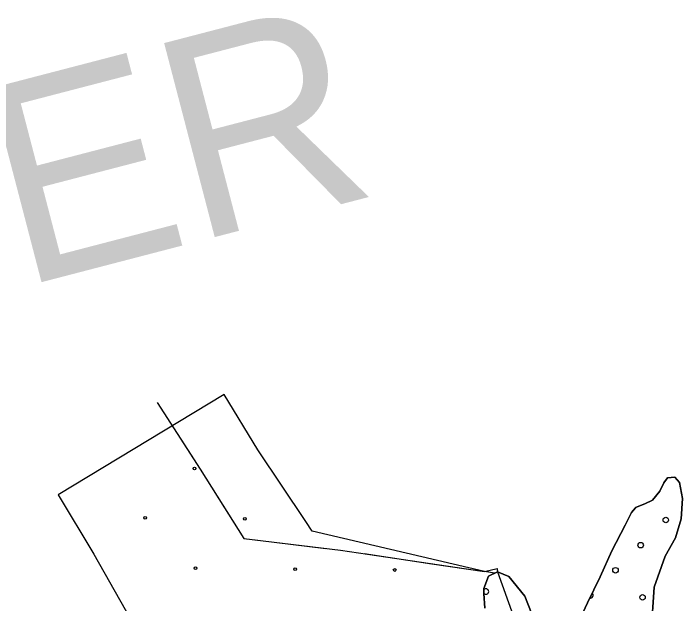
# Model space of a CAD drawing. Extents: x 1788175 to 1969470, y 584502 to 738744.
# Drawn here: x 1807212 to 1809797, y 725513 to 727795 of the extents above; entities that cross this region are included whole.
import ezdxf

# ---------------------------------------------------------------- set-up
doc = ezdxf.new("R2010")
doc.units = 0
for name, color, linetype in [('DESIGN - EROSION CONTROL - Devices', 7, 'Continuous'), ('DESIGN - SCRATCH - User 1', 7, 'Continuous'), ('DESIGN - TRAFFIC CONTROL PERMANENT - Pavement Marking Text', 7, 'Continuous'), ('DESIGN - TRANSPORTATION - Edge of Traveled Way', 7, 'Continuous'), ('SURVEY - DRAINAGE - Natural Features', 7, 'Continuous'), ('SURVEY - VEGETATION - Features with Text', 7, 'Continuous')]:
    doc.layers.add(name, color=color, linetype=linetype)

msp = doc.modelspace()

# ---------------------------------------------------------------- linework, layer by layer
at = {"layer": 'DESIGN - EROSION CONTROL - Devices'}
for centre in [(1807912.1, 726035), (1807721.6, 725844.6), (1808106.2, 725840.8), (1807915.8, 725650.4), (1808300.3, 725646.7), (1808684.9, 725643)]:
    msp.add_circle(centre, 5.28, dxfattribs=at)
at = {"layer": 'DESIGN - SCRATCH - User 1'}
msp.add_line((1808026.7, 726321.5), (1807384.8, 725933.6), dxfattribs=at)
for points in [[(1809070.5, 725630.7), (1809031.7, 725636.7), (1808366.1, 725793.3), (1808341.2, 725830.9), (1808156.3, 726107.2), (1808026.7, 726321.5)], [(1809675, 725404.5), (1809687, 725576.7), (1809729, 725697), (1809769, 725767.1), (1809790.9, 725841.3), (1809796.9, 725919.4), (1809784.9, 725981.5), (1809766.9, 726001.5), (1809739, 725999.4), (1809725, 725979.4), (1809709, 725947.3), (1809681, 725913.2), (1809651, 725899.1), (1809615, 725885.1), (1809615, 725883.1), (1809599, 725865), (1809575.1, 725816.9), (1809523.1, 725716.7), (1809479.1, 725616.5), (1809429.2, 725516.2), (1809387.2, 725424)], [(1807384.8, 725933.6), (1807523.3, 725704.4), (1807864, 725100.7)], [(1809227.3, 725439.8), (1809187.3, 725541.9), (1809125.3, 725617.9), (1809081.4, 725635.9), (1809047.4, 725619.8), (1809029.4, 725571.7), (1809029.4, 725551.7), (1809033.4, 725495.6)], [(1809033.4, 725495.6), (1809029.4, 725551.7), (1809029.4, 725571.7), (1809047.4, 725619.8), (1809070.5, 725630.7)]]:
    msp.add_lwpolyline(points, dxfattribs=at)
at = {"layer": 'DESIGN - TRAFFIC CONTROL PERMANENT - Pavement Marking Text'}
for centre in [(1809731.9, 725836.1), (1809634.8, 725739), (1809537.7, 725642), (1809642.3, 725537.4)]:
    msp.add_circle(centre, 10.6, dxfattribs=at)
for centre, start, end in [((1809037.4, 725559.8), 220.4709, 139.5291), ((1809440.6, 725544.9), 257.2923, 49.7073)]:
    msp.add_arc(centre, 10.6, start, end, dxfattribs=at)
at = {"layer": 'DESIGN - TRANSPORTATION - Edge of Traveled Way'}
for points in [[(1809387.2, 725424), (1809429.2, 725516.2), (1809479.1, 725616.5), (1809523.1, 725716.7), (1809575.1, 725816.9), (1809599, 725865), (1809615, 725883.1), (1809615, 725885.1), (1809651, 725899.1), (1809681, 725913.2), (1809709, 725947.3), (1809725, 725979.4), (1809739, 725999.4), (1809766.9, 726001.5), (1809784.9, 725981.5), (1809796.9, 725919.4), (1809790.9, 725841.3), (1809769, 725767.1), (1809729, 725697), (1809687, 725576.7), (1809675, 725404.5)], [(1809033.4, 725495.6), (1809029.4, 725551.7), (1809029.4, 725571.7), (1809047.4, 725619.8), (1809081.4, 725635.9), (1809125.3, 725617.9), (1809187.3, 725541.9), (1809227.3, 725439.8)]]:
    msp.add_lwpolyline(points, dxfattribs=at)
at = {"layer": 'SURVEY - VEGETATION - Features with Text'}
for points in [[(1807767.6, 726290.8), (1807933.3, 726032.9), (1808102.5, 725764.5), (1808476.3, 725719.7), (1809031.7, 725636.7), (1809080.1, 725648.7), (1809081.4, 725635.9), (1809245.4, 725180.3), (1809254.1, 724945.1), (1809125.9, 724471.4), (1808685, 724305.9), (1808639.4, 724293.5), (1808560.8, 724280.1), (1808487, 724277.9), (1808075.3, 724241.4), (1807314.5, 724030.8)], [(1807767.6, 726290.8), (1807910.3, 726068.7)], [(1807990.6, 725942), (1808102.5, 725764.5), (1808156.3, 725758)], [(1808156.3, 725758), (1808418.4, 725726.6)], [(1808567, 725706.2), (1808828.1, 725667.2)], [(1808828.1, 725667.2), (1809031.7, 725636.7), (1809080.1, 725648.7), (1809080.9, 725640.6)]]:
    msp.add_lwpolyline(points, dxfattribs=at)

# ---------------------------------------------------------------- texts
at = {"layer": 'SURVEY - DRAINAGE - Natural Features'}
msp.add_text('SUMNER', height=775, rotation=14.6, dxfattribs=at).set_placement((1804285.9, 725965))

doc.saveas('drawing.dxf')
